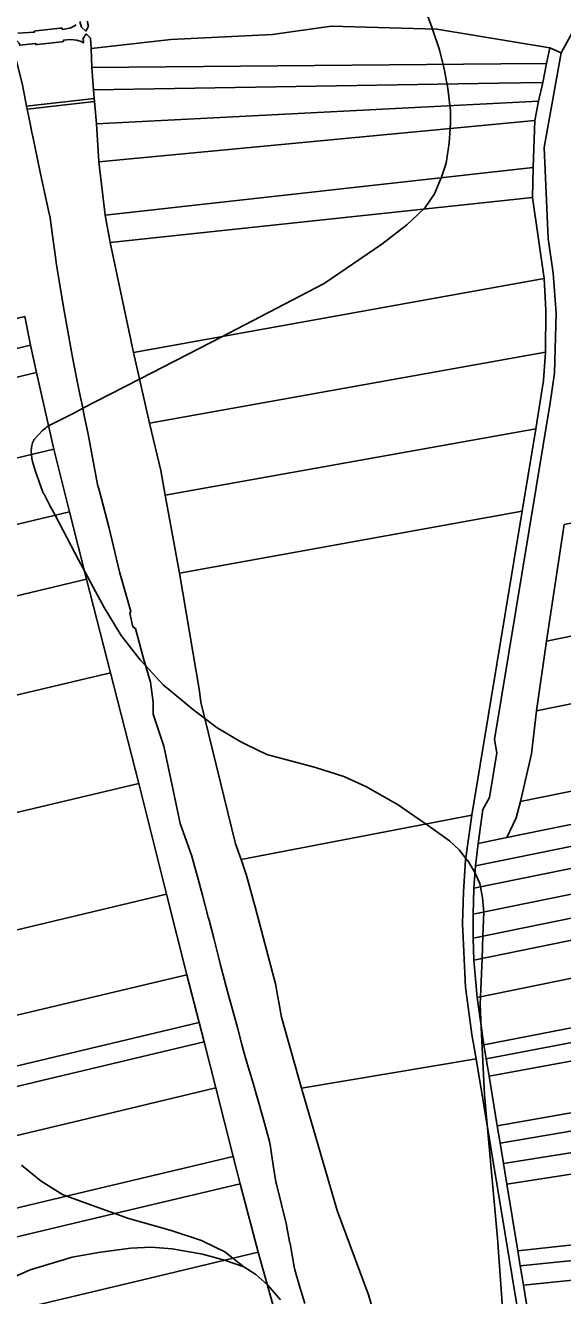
# Model space of a CAD drawing. Extents: x -521939 to -516426, y -1197857 to -1189551.
# Drawn here: x -520825 to -520586, y -1191463 to -1190897 of the extents above; entities that cross this region are included whole.
import ezdxf

# ---------------------------------------------------------------- set-up
doc = ezdxf.new("R2010")
doc.units = 0
for name, color, linetype in [('95560013', 7, 'Continuous'), ('95630013', 7, 'Continuous'), ('95640013', 7, 'Continuous'), ('95660013', 7, 'Continuous')]:
    doc.layers.add(name, color=color, linetype=linetype)

msp = doc.modelspace()

# ---------------------------------------------------------------- linework, layer by layer
at = {"layer": '95560013'}
for points in [[(-520795.63, -1190907.7), (-520760.13, -1190903.61), (-520714.74, -1190901.46), (-520688.67, -1190897.65), (-520641.66, -1190899.02), (-520591.21, -1190907.38), (-520592.68, -1190914.39), (-520613.05, -1190914.57), (-520795.25, -1190916.18)], [(-520592.68, -1190914.39), (-520594.41, -1190922.81), (-520614.18, -1190923.13), (-520794.58, -1190926.05), (-520795.25, -1190916.18), (-520613.05, -1190914.57)], [(-520794.23, -1190929.98), (-520794.58, -1190926.05), (-520614.18, -1190923.13), (-520594.41, -1190922.81), (-520596.29, -1190931.07), (-520793.22, -1190941.3), (-520794.11, -1190931.35)], [(-520597.97, -1190939.69), (-520792.16, -1190958.16), (-520793.22, -1190941.3), (-520596.29, -1190931.07)], [(-520598.61, -1190960.68), (-520789.33, -1190981.89), (-520792.16, -1190958.16), (-520597.97, -1190939.69)], [(-520598.93, -1190974.08), (-520787.08, -1190994.15), (-520789.33, -1190981.89), (-520598.61, -1190960.68)], [(-520776.73, -1191043.11), (-520787.08, -1190994.15), (-520598.93, -1190974.08), (-520593.81, -1191010.23)], [(-520592.99, -1191024.28), (-520593.17, -1191043.04), (-520769.65, -1191074.63), (-520776.73, -1191043.11), (-520593.81, -1191010.23)], [(-520825.08, -1191027.11), (-520822.58, -1191039.85), (-520945.68, -1191069.25), (-521118.02, -1191110.41), (-521291.03, -1191151.73), (-521298.06, -1191140.03), (-521121.97, -1191097.99), (-520948.1, -1191056.48)], [(-520945.68, -1191069.25), (-520822.58, -1191039.85), (-520820.01, -1191052.05), (-520940.27, -1191080.75), (-521112.07, -1191121.75), (-521283.87, -1191162.75), (-521291.03, -1191151.73), (-521118.02, -1191110.41)], [(-520597.48, -1191077.12), (-520762.68, -1191106.73), (-520764.59, -1191095.68), (-520769.65, -1191074.63), (-520593.17, -1191043.04), (-520594.04, -1191055.69)], [(-520820.01, -1191052.05), (-520812.23, -1191086.24), (-520915.1, -1191110.79), (-521089.12, -1191152.32), (-521264.02, -1191194.06), (-521283.87, -1191162.75), (-521112.07, -1191121.75), (-520940.27, -1191080.75)], [(-520603.55, -1191113.81), (-520756.19, -1191141.57), (-520762.68, -1191106.73), (-520597.48, -1191077.12)], [(-520584.87, -1191119.79), (-520390.53, -1191080.18), (-520391.17, -1191086.76), (-520390.74, -1191092.64), (-520375.34, -1191127.29), (-520415, -1191135.4), (-520592.81, -1191171.76)], [(-520812.23, -1191086.24), (-520805.2, -1191114.16), (-520903.8, -1191137.67), (-521078.73, -1191179.38), (-521253.66, -1191221.09), (-521257.44, -1191204.41), (-521264.02, -1191194.06), (-521089.12, -1191152.32), (-520915.1, -1191110.79)], [(-520805.2, -1191114.16), (-520797.61, -1191144.17), (-520897.63, -1191168.05), (-521072.33, -1191209.76), (-521247.03, -1191251.47), (-521253.66, -1191221.09), (-521078.73, -1191179.38), (-520903.8, -1191137.67)], [(-520626.01, -1191249.41), (-520728.77, -1191269.08), (-520731.29, -1191262.08), (-520746.79, -1191199.07), (-520747.26, -1191194.03), (-520756.19, -1191141.57), (-520603.55, -1191113.81)], [(-520375.34, -1191127.29), (-520363.05, -1191155.2), (-520419.63, -1191166.72), (-520597.13, -1191202.86), (-520592.81, -1191171.76), (-520415, -1191135.4)], [(-520797.61, -1191144.17), (-520786.96, -1191185.86), (-520886.83, -1191209.61), (-521059.91, -1191250.77), (-521234.63, -1191292.32), (-521241.56, -1191275.78), (-521247.03, -1191251.47), (-521072.33, -1191209.76), (-520897.63, -1191168.05)], [(-520363.05, -1191155.2), (-520355.49, -1191173.74), (-520349.04, -1191191.48), (-520430.88, -1191208.1), (-520604.31, -1191243.32), (-520599.39, -1191221.99), (-520597.13, -1191202.86), (-520419.63, -1191166.72)], [(-520786.96, -1191185.86), (-520774.39, -1191235.28), (-520865.22, -1191256.77), (-521038.3, -1191297.72), (-521214.55, -1191339.42), (-521234.63, -1191292.32), (-521059.91, -1191250.77), (-520886.83, -1191209.61)], [(-520349.04, -1191191.48), (-520344.47, -1191205.05), (-520442.62, -1191225.08), (-520610.45, -1191259.33), (-520606.28, -1191250.57), (-520604.31, -1191243.32), (-520430.88, -1191208.1)], [(-520344.47, -1191205.05), (-520341.99, -1191214.47), (-520446.91, -1191235.83), (-520624.38, -1191271.96), (-520623.25, -1191261.94), (-520610.45, -1191259.33), (-520442.62, -1191225.08)], [(-520624.38, -1191271.96), (-520446.91, -1191235.83), (-520341.99, -1191214.47), (-520339.32, -1191223.79), (-520449.5, -1191246.22), (-520625.11, -1191281.97)], [(-520339.32, -1191223.79), (-520336.48, -1191234.68), (-520448.8, -1191257.56), (-520625.38, -1191293.53), (-520625.11, -1191281.97), (-520449.5, -1191246.22)], [(-520774.39, -1191235.28), (-520762.01, -1191284.51), (-520845.49, -1191304.49), (-521019.72, -1191346.19), (-521193.95, -1191387.89), (-521214.55, -1191339.42), (-521038.3, -1191297.72), (-520865.22, -1191256.77)], [(-520336.48, -1191234.68), (-520333.82, -1191244.67), (-520446.29, -1191267.62), (-520625.36, -1191304.16), (-520625.38, -1191293.53), (-520448.8, -1191257.56)], [(-520333.82, -1191244.67), (-520331.33, -1191253.98), (-520450.57, -1191278.32), (-520625.07, -1191313.94), (-520625.36, -1191304.16), (-520446.29, -1191267.62)], [(-520630.1, -1191297.74), (-520628.78, -1191326.02), (-520625.98, -1191347.07), (-520624.05, -1191357.94), (-520701.83, -1191371.04), (-520710.85, -1191339.33), (-520713.4, -1191324.5), (-520722.32, -1191290.79), (-520726.33, -1191276.25), (-520728.77, -1191269.08), (-520626.01, -1191249.41), (-520628.76, -1191269.45), (-520629.76, -1191283.58)], [(-520331.33, -1191253.98), (-520327.02, -1191270.08), (-520447.63, -1191294.72), (-520623.65, -1191330.68), (-520625.07, -1191313.94), (-520450.57, -1191278.32)], [(-520327.02, -1191270.08), (-520323.18, -1191273.88), (-520319.8, -1191275.31), (-520316.2, -1191275.7), (-520265.96, -1191267.74), (-520263.76, -1191282.48), (-520446.31, -1191317.87), (-520620.71, -1191351.68), (-520623.65, -1191330.68), (-520447.63, -1191294.72)], [(-521193.95, -1191387.89), (-521019.72, -1191346.19), (-520845.49, -1191304.49), (-520762.01, -1191284.51), (-520752.93, -1191320.48), (-520828.77, -1191338.58), (-521004.04, -1191380.41), (-521179.31, -1191422.24)], [(-520263.76, -1191282.48), (-520262.97, -1191288.13), (-520263, -1191289.81), (-520451.57, -1191325.89), (-520619.6, -1191358.04), (-520620.71, -1191351.68), (-520446.31, -1191317.87)], [(-520619.6, -1191358.04), (-520451.57, -1191325.89), (-520263, -1191289.81), (-520263.1, -1191300.43), (-520446.19, -1191334.1), (-520618.35, -1191365.76)], [(-520618.35, -1191365.76), (-520446.19, -1191334.1), (-520263.1, -1191300.43), (-520263.36, -1191311.23), (-520262.5, -1191317.25), (-520258.63, -1191325.14), (-520444.31, -1191357.85), (-520614.72, -1191387.87)], [(-521179.31, -1191422.24), (-521004.04, -1191380.41), (-520828.77, -1191338.58), (-520752.93, -1191320.48), (-520747.53, -1191341.72), (-520824.69, -1191360.25), (-520997.54, -1191401.76), (-521170.39, -1191443.27)], [(-520258.63, -1191325.14), (-520253.17, -1191334.19), (-520437.32, -1191365.53), (-520613.42, -1191395.5), (-520614.72, -1191387.87), (-520444.31, -1191357.85)], [(-520613.42, -1191395.5), (-520437.32, -1191365.53), (-520253.17, -1191334.19), (-520251.05, -1191347.07), (-520435.66, -1191376.51), (-520611.93, -1191404.62)], [(-520747.53, -1191341.72), (-520745.31, -1191350.43), (-520817.57, -1191367.67), (-520992.31, -1191409.36), (-521167.05, -1191451.05), (-521170.39, -1191443.27), (-520997.54, -1191401.76), (-520824.69, -1191360.25)], [(-520611.93, -1191404.62), (-520435.66, -1191376.51), (-520251.05, -1191347.07), (-520249.39, -1191357.72), (-520433.84, -1191386.35), (-520610.43, -1191413.76)], [(-521167.05, -1191451.05), (-520992.31, -1191409.36), (-520817.57, -1191367.67), (-520745.31, -1191350.43), (-520740.08, -1191370.95), (-520800.63, -1191385.4), (-520979.64, -1191428.12), (-521158.65, -1191470.84)], [(-520604.82, -1191474.76), (-520667.4, -1191478.56), (-520672.11, -1191463.11), (-520686.01, -1191425.6), (-520701.83, -1191371.04), (-520624.05, -1191357.94)], [(-520249.39, -1191357.72), (-520242.02, -1191403.91), (-520435.12, -1191424.94), (-520605.54, -1191443.5), (-520610.43, -1191413.76), (-520433.84, -1191386.35)], [(-521158.65, -1191470.84), (-520979.64, -1191428.12), (-520800.63, -1191385.4), (-520740.08, -1191370.95), (-520732.39, -1191401.49), (-520795.47, -1191416.55), (-520969.38, -1191458.07), (-521146.18, -1191500.28)], [(-520732.39, -1191401.49), (-520729.17, -1191413.61), (-520793.77, -1191429.02), (-520967.49, -1191470.46), (-521141.21, -1191511.9), (-521146.18, -1191500.28), (-520969.38, -1191458.07), (-520795.47, -1191416.55)], [(-520242.02, -1191403.91), (-520240.46, -1191413.62), (-520435.05, -1191433.21), (-520604.41, -1191450.26), (-520605.54, -1191443.5), (-520435.12, -1191424.94)], [(-521141.21, -1191511.9), (-520967.49, -1191470.46), (-520793.77, -1191429.02), (-520729.17, -1191413.61), (-520721.14, -1191444.12), (-520776.35, -1191457.3), (-520951.74, -1191499.17), (-521128.68, -1191541.41)], [(-520240.46, -1191413.62), (-520239.64, -1191421.72), (-520424.94, -1191440.66), (-520603, -1191458.86), (-520604.41, -1191450.26), (-520435.05, -1191433.21)], [(-520603, -1191458.86), (-520424.94, -1191440.66), (-520239.64, -1191421.72), (-520238.32, -1191434.21), (-520421.1, -1191452.68), (-520601.01, -1191470.86)], [(-520721.14, -1191444.12), (-520712.23, -1191475.88), (-520768.37, -1191489.28), (-520940.77, -1191530.43), (-521115.6, -1191572.16), (-521128.68, -1191541.41), (-520951.74, -1191499.17), (-520776.35, -1191457.3)]]:
    msp.add_lwpolyline(points, close=True, dxfattribs=at)
at = {"layer": '95630013'}
for points in [[(-520578.54, -1190889.51), (-520580.44, -1190899.06), (-520586.27, -1190909.59), (-520591.21, -1190907.38), (-520641.66, -1190899.02), (-520688.67, -1190897.65), (-520714.74, -1190901.46), (-520760.13, -1190903.61), (-520795.63, -1190907.7), (-520795.84, -1190903.04), (-520797.76, -1190901.16), (-520799.16, -1190903.19), (-520799.08, -1190905.21), (-520799.99, -1190904.49), (-520802.01, -1190903.88), (-520804.87, -1190903.59), (-520807.95, -1190903.96), (-520807.88, -1190904.52), (-520808.82, -1190904.62), (-520819.5, -1190905.81), (-520820.31, -1190905.9), (-520820.37, -1190905.39), (-520827.42, -1190906.21)], [(-520828.34, -1190900.78), (-520820.92, -1190900.45), (-520820.98, -1190899.94), (-520820.07, -1190899.84), (-520809.44, -1190898.65), (-520808.55, -1190898.55), (-520808.48, -1190899.15), (-520805.1, -1190898.57), (-520804.12, -1190898.2), (-520802.33, -1190897.19)], [(-520800.67, -1190895.62), (-520799.87, -1190898.16), (-520797.96, -1190899.88), (-520796.83, -1190897.77), (-520797.4, -1190895.45)], [(-520584.87, -1191119.79), (-520592.81, -1191171.76), (-520597.13, -1191202.86), (-520599.39, -1191221.99), (-520604.31, -1191243.32), (-520606.28, -1191250.57), (-520610.45, -1191259.33), (-520623.25, -1191261.94), (-520621.13, -1191246.77), (-520618.19, -1191241.45), (-520614.89, -1191221.55), (-520615.94, -1191215.64), (-520591.05, -1191065.64), (-520589.24, -1191052.36), (-520588.39, -1191025.58), (-520589.79, -1191007.77), (-520592.04, -1190992.31), (-520593.76, -1190951.86), (-520586.27, -1190909.59), (-520580.44, -1190899.06)]]:
    msp.add_lwpolyline(points, dxfattribs=at)
at = {"layer": '95640013'}
for points in [[(-520802.33, -1190897.19), (-520804.12, -1190898.2), (-520805.1, -1190898.57), (-520808.48, -1190899.15), (-520808.55, -1190898.55), (-520809.44, -1190898.65), (-520820.07, -1190899.84), (-520820.98, -1190899.94), (-520820.92, -1190900.45), (-520828.34, -1190900.78)], [(-520797.4, -1190895.45), (-520796.83, -1190897.77), (-520797.96, -1190899.88), (-520799.87, -1190898.16), (-520800.67, -1190895.62)], [(-520604.82, -1191474.76), (-520624.05, -1191357.94), (-520625.98, -1191347.07), (-520628.78, -1191326.02), (-520630.1, -1191297.74), (-520629.76, -1191283.58), (-520628.76, -1191269.45), (-520626.01, -1191249.41), (-520603.55, -1191113.81), (-520597.48, -1191077.12), (-520594.04, -1191055.69), (-520593.17, -1191043.04), (-520592.99, -1191024.28), (-520593.81, -1191010.23), (-520598.93, -1190974.08), (-520598.61, -1190960.68), (-520597.97, -1190939.69), (-520596.29, -1190931.07), (-520594.41, -1190922.81), (-520592.68, -1190914.39), (-520591.21, -1190907.38), (-520586.27, -1190909.59), (-520593.76, -1190951.86), (-520592.04, -1190992.31), (-520589.79, -1191007.77), (-520588.39, -1191025.58), (-520589.24, -1191052.36), (-520591.05, -1191065.64), (-520615.94, -1191215.64), (-520614.89, -1191221.55), (-520618.19, -1191241.45), (-520621.13, -1191246.77), (-520623.25, -1191261.94), (-520624.38, -1191271.96), (-520625.11, -1191281.97), (-520625.38, -1191293.53), (-520625.36, -1191304.16), (-520625.07, -1191313.94), (-520623.65, -1191330.68), (-520620.71, -1191351.68), (-520619.6, -1191358.04), (-520618.35, -1191365.76), (-520614.72, -1191387.87), (-520613.42, -1191395.5), (-520611.93, -1191404.62), (-520610.43, -1191413.76), (-520605.54, -1191443.5), (-520604.41, -1191450.26), (-520603, -1191458.86), (-520601.01, -1191470.86)], [(-520826.26, -1190923.93), (-520824.34, -1190933.44), (-520824.09, -1190934.71), (-520822.65, -1190941.82), (-520821.98, -1190945.15), (-520821.62, -1190946.91), (-520818.22, -1190963.51), (-520814.56, -1190979.91), (-520813.82, -1190983.19), (-520812.78, -1190990.94), (-520811.34, -1191001.73), (-520811.15, -1191003.13), (-520809.71, -1191012.14), (-520807.96, -1191023.01), (-520806.03, -1191033.62), (-520804.36, -1191042.81), (-520803.88, -1191045.24), (-520801.76, -1191055.91), (-520800.44, -1191062.53), (-520799.51, -1191067.05), (-520798.81, -1191070.46), (-520796.93, -1191079.59), (-520792.74, -1191102), (-520791.94, -1191104.99), (-520787.55, -1191121.39), (-520783.01, -1191140.89), (-520777.9, -1191158.6), (-520778.32, -1191159.41), (-520777.03, -1191165.48), (-520775.88, -1191166.14), (-520772.34, -1191179.58), (-520769.22, -1191190.15), (-520767.93, -1191199.01), (-520768, -1191204.35), (-520763.23, -1191218.65), (-520759.01, -1191238.19), (-520755.98, -1191253.01), (-520750.85, -1191267.23), (-520748.41, -1191276.25), (-520746.06, -1191284.98), (-520743.4, -1191294.83), (-520743.03, -1191296.2), (-520741, -1191304.12), (-520738.56, -1191313.65), (-520738.06, -1191315.61), (-520734.26, -1191330.16), (-520733.65, -1191332.34), (-520731.14, -1191341.3), (-520730.21, -1191344.64), (-520728.59, -1191350.94), (-520727.71, -1191354.35), (-520726.04, -1191360.01), (-520723.44, -1191368.78), (-520722.03, -1191373.58), (-520720.76, -1191378.14), (-520718.38, -1191386.7), (-520716.12, -1191394.83), (-520715.9, -1191396.27), (-520714.5, -1191405.34), (-520713.37, -1191412.72), (-520713.09, -1191413.86), (-520710.82, -1191422.94), (-520708.58, -1191431.92), (-520708.55, -1191432.06), (-520708.5, -1191432.23), (-520707.04, -1191440.19), (-520707.01, -1191440.35), (-520705.09, -1191450.73), (-520704.85, -1191452.06), (-520702.59, -1191459.74), (-520700.44, -1191467.02)], [(-520700.44, -1191467.02), (-520702.59, -1191459.74), (-520704.85, -1191452.06), (-520705.09, -1191450.73), (-520707.01, -1191440.35), (-520707.04, -1191440.19), (-520708.5, -1191432.23), (-520708.55, -1191432.06), (-520708.58, -1191431.92), (-520710.82, -1191422.94), (-520713.09, -1191413.86), (-520713.37, -1191412.72), (-520714.5, -1191405.34), (-520715.9, -1191396.27), (-520716.12, -1191394.83), (-520718.38, -1191386.7), (-520720.76, -1191378.14), (-520722.03, -1191373.58), (-520723.44, -1191368.78), (-520726.04, -1191360.01), (-520727.71, -1191354.35), (-520728.59, -1191350.94), (-520730.21, -1191344.64), (-520731.14, -1191341.3), (-520733.65, -1191332.34), (-520734.26, -1191330.16), (-520738.06, -1191315.61), (-520738.56, -1191313.65), (-520741, -1191304.12), (-520743.03, -1191296.2), (-520743.4, -1191294.83), (-520746.06, -1191284.98), (-520748.41, -1191276.25), (-520750.85, -1191267.23), (-520755.98, -1191253.01), (-520759.01, -1191238.19), (-520763.23, -1191218.65), (-520768, -1191204.35), (-520767.93, -1191199.01), (-520769.22, -1191190.15), (-520772.34, -1191179.58), (-520775.88, -1191166.14), (-520777.03, -1191165.48), (-520778.32, -1191159.41), (-520777.9, -1191158.6), (-520783.01, -1191140.89), (-520787.55, -1191121.39), (-520791.94, -1191104.99), (-520792.74, -1191102), (-520796.93, -1191079.59), (-520798.81, -1191070.46), (-520799.51, -1191067.05), (-520800.44, -1191062.53), (-520801.76, -1191055.91), (-520803.88, -1191045.24), (-520804.36, -1191042.81), (-520806.03, -1191033.62), (-520807.96, -1191023.01), (-520809.71, -1191012.14), (-520811.15, -1191003.13), (-520811.34, -1191001.73), (-520812.78, -1190990.94), (-520813.82, -1190983.19), (-520814.56, -1190979.91), (-520818.22, -1190963.51), (-520821.62, -1190946.91), (-520821.98, -1190945.15), (-520822.65, -1190941.82), (-520824.09, -1190934.71), (-520794.11, -1190931.35), (-520793.22, -1190941.3), (-520792.16, -1190958.16), (-520789.33, -1190981.89), (-520787.08, -1190994.15), (-520776.73, -1191043.11), (-520769.65, -1191074.63), (-520764.59, -1191095.68), (-520762.68, -1191106.73), (-520756.19, -1191141.57), (-520747.26, -1191194.03), (-520746.79, -1191199.07), (-520731.29, -1191262.08), (-520728.77, -1191269.08), (-520726.33, -1191276.25), (-520722.32, -1191290.79), (-520713.4, -1191324.5), (-520710.85, -1191339.33), (-520701.83, -1191371.04), (-520686.01, -1191425.6), (-520672.11, -1191463.11), (-520667.4, -1191478.56)], [(-520712.23, -1191475.88), (-520721.14, -1191444.12), (-520729.17, -1191413.61), (-520732.39, -1191401.49), (-520740.08, -1191370.95), (-520745.31, -1191350.43), (-520747.53, -1191341.72), (-520752.93, -1191320.48), (-520762.01, -1191284.51), (-520774.39, -1191235.28), (-520786.96, -1191185.86), (-520797.61, -1191144.17), (-520805.2, -1191114.16), (-520812.23, -1191086.24), (-520820.01, -1191052.05), (-520822.58, -1191039.85), (-520825.08, -1191027.11)]]:
    msp.add_lwpolyline(points, dxfattribs=at)
for points in [[(-520808.82, -1190904.62), (-520807.88, -1190904.52), (-520807.95, -1190903.96), (-520804.87, -1190903.59), (-520802.01, -1190903.88), (-520799.99, -1190904.49), (-520799.08, -1190905.21), (-520799.16, -1190903.19), (-520797.76, -1190901.16), (-520795.84, -1190903.04), (-520795.63, -1190907.7), (-520795.25, -1190916.18), (-520794.58, -1190926.05), (-520794.23, -1190929.98), (-520824.34, -1190933.44), (-520826.26, -1190923.93), (-520829.46, -1190910.89), (-520830.74, -1190905.71), (-520829.58, -1190903.39), (-520827.62, -1190905.36), (-520827.42, -1190906.21), (-520820.37, -1190905.39), (-520820.31, -1190905.9), (-520819.5, -1190905.81)], [(-520824.09, -1190934.71), (-520824.34, -1190933.44), (-520794.23, -1190929.98), (-520794.11, -1190931.35)]]:
    msp.add_lwpolyline(points, close=True, dxfattribs=at)
at = {"layer": '95660013'}
for points in [[(-520645.99, -1190892.22), (-520643.56, -1190898.96), (-520643.52, -1190899.09), (-520640.48, -1190908.31), (-520640.46, -1190908.38), (-520638.82, -1190914.8), (-520638.15, -1190917.41), (-520637.25, -1190922.4), (-520637.05, -1190923.5), (-520636.51, -1190926.51), (-520635.8, -1190933.12), (-520635.58, -1190935.14), (-520635.58, -1190941.91), (-520635.61, -1190942.36), (-520635.66, -1190943.28), (-520636.05, -1190949.84), (-520637.45, -1190958.7), (-520638.49, -1190961.85), (-520639.54, -1190965), (-520639.64, -1190965.24), (-520642.58, -1190972.47), (-520646.78, -1190978.53), (-520647.56, -1190979.27), (-520654.94, -1190986.23), (-520666.14, -1190994.86), (-520691.8, -1191012.36), (-520734.26, -1191034.52), (-520737.11, -1191035.99), (-520774.05, -1191055.03), (-520799.31, -1191068.04), (-520803.07, -1191069.98), (-520814.04, -1191075.58), (-520814.58, -1191075.9), (-520815.5, -1191076.45), (-520815.97, -1191076.84), (-520817.3, -1191077.97), (-520819.23, -1191079.95), (-520820.98, -1191081.99), (-520821.68, -1191083.39), (-520822.2, -1191085.55), (-520822.32, -1191087.06), (-520822.22, -1191088.62), (-520822.2, -1191088.99), (-520822.07, -1191089.75), (-520821.96, -1191090.37), (-520821.71, -1191091.76), (-520820.45, -1191096.22), (-520817.07, -1191105.44), (-520816.81, -1191105.93), (-520816.6, -1191106.32), (-520813.81, -1191111.62), (-520811.67, -1191115.7), (-520801.3, -1191135.53), (-520798.46, -1191140.8), (-520794.75, -1191147.69), (-520789.86, -1191156.76), (-520782.17, -1191169.35), (-520773.77, -1191180.08), (-520771.44, -1191182.62), (-520763.5, -1191191.28), (-520755.11, -1191198.3), (-520750.67, -1191202.01), (-520745.02, -1191206.25), (-520739.48, -1191210.41), (-520728.98, -1191216.71), (-520726.54, -1191217.88), (-520717.31, -1191222.31), (-520695.62, -1191228.14), (-520683.02, -1191232.11), (-520673.22, -1191236.54), (-520658.76, -1191244.7), (-520653.88, -1191248.11), (-520646.4, -1191253.33), (-520635.9, -1191260.8), (-520631.58, -1191264.88), (-520628.66, -1191268.7), (-520627.39, -1191270.36), (-520624.6, -1191274.94), (-520624.47, -1191275.15), (-520622.49, -1191279.81), (-520622.18, -1191281.37), (-520621.2, -1191286.23), (-520620.62, -1191292.54), (-520621.04, -1191303.28), (-520621.43, -1191313.2), (-520622.11, -1191330.37), (-520622.25, -1191333.82), (-520621.79, -1191343.96), (-520620.43, -1191373.99), (-520619.24, -1191387.19), (-520614.64, -1191437.97), (-520611.93, -1191475.19)], [(-520645.99, -1190892.22), (-520643.56, -1190898.96), (-520643.52, -1190899.09), (-520640.48, -1190908.31), (-520640.46, -1190908.38), (-520638.82, -1190914.8), (-520638.15, -1190917.41), (-520637.25, -1190922.4), (-520637.05, -1190923.5), (-520636.51, -1190926.51), (-520635.8, -1190933.12), (-520635.58, -1190935.14), (-520635.58, -1190941.91), (-520635.61, -1190942.36), (-520635.66, -1190943.28), (-520636.05, -1190949.84), (-520637.45, -1190958.7), (-520638.49, -1190961.85), (-520639.54, -1190965), (-520639.64, -1190965.24), (-520642.58, -1190972.47), (-520646.78, -1190978.53), (-520647.56, -1190979.27), (-520654.94, -1190986.23), (-520666.14, -1190994.86), (-520691.8, -1191012.36), (-520734.26, -1191034.52), (-520737.11, -1191035.99), (-520774.05, -1191055.03), (-520799.31, -1191068.04), (-520803.07, -1191069.98), (-520814.04, -1191075.58), (-520814.58, -1191075.9), (-520815.5, -1191076.45), (-520815.97, -1191076.84), (-520817.3, -1191077.97), (-520819.23, -1191079.95), (-520820.98, -1191081.99), (-520821.68, -1191083.39), (-520822.2, -1191085.55), (-520822.32, -1191087.06), (-520822.22, -1191088.62), (-520822.2, -1191088.99), (-520822.07, -1191089.75), (-520821.96, -1191090.37), (-520821.71, -1191091.76), (-520820.45, -1191096.22), (-520817.07, -1191105.44), (-520816.81, -1191105.93), (-520816.6, -1191106.32), (-520813.81, -1191111.62), (-520811.67, -1191115.7), (-520801.3, -1191135.53), (-520798.46, -1191140.8), (-520794.75, -1191147.69), (-520789.86, -1191156.76), (-520782.17, -1191169.35), (-520773.77, -1191180.08), (-520771.44, -1191182.62), (-520763.5, -1191191.28), (-520755.11, -1191198.3), (-520750.67, -1191202.01), (-520745.02, -1191206.25), (-520739.48, -1191210.41), (-520728.98, -1191216.71), (-520726.54, -1191217.88), (-520717.31, -1191222.31), (-520695.62, -1191228.14), (-520683.02, -1191232.11), (-520673.22, -1191236.54), (-520658.76, -1191244.7), (-520653.88, -1191248.11), (-520646.4, -1191253.33), (-520635.9, -1191260.8), (-520631.58, -1191264.88), (-520628.66, -1191268.7), (-520627.39, -1191270.36), (-520624.6, -1191274.94), (-520624.47, -1191275.15), (-520622.49, -1191279.81), (-520622.18, -1191281.37), (-520621.2, -1191286.23), (-520620.62, -1191292.54), (-520621.04, -1191303.28), (-520621.43, -1191313.2), (-520622.11, -1191330.37), (-520622.25, -1191333.82), (-520621.79, -1191343.96), (-520620.43, -1191373.99), (-520619.24, -1191387.19), (-520614.64, -1191437.97), (-520611.93, -1191475.19)], [(-520826.7, -1191405.29), (-520817.89, -1191412.47), (-520808.38, -1191418.5), (-520806.51, -1191419.19), (-520797.02, -1191422.67), (-520785.03, -1191426.93), (-520779.41, -1191428.93), (-520759.93, -1191434.5), (-520746.49, -1191438.9), (-520745.5, -1191439.38), (-520736.05, -1191444), (-520732.46, -1191446.82), (-520727.65, -1191450.61), (-520736.23, -1191447.71), (-520745.97, -1191445.04), (-520759.53, -1191442.61), (-520768.8, -1191441.91), (-520777.96, -1191442.38), (-520791.4, -1191444.12), (-520804.04, -1191446.32), (-520809.02, -1191447.83), (-520822.81, -1191452), (-520831.04, -1191455.71)], [(-520711.19, -1191465.44), (-520716.87, -1191458.84), (-520717.06, -1191458.67), (-520722.2, -1191454.09), (-520727.65, -1191450.61), (-520732.46, -1191446.82), (-520736.05, -1191444), (-520745.5, -1191439.38), (-520746.49, -1191438.9), (-520759.93, -1191434.5), (-520779.41, -1191428.93), (-520785.03, -1191426.93), (-520797.02, -1191422.67), (-520806.51, -1191419.19), (-520808.38, -1191418.5), (-520817.89, -1191412.47), (-520826.7, -1191405.29)], [(-520842.34, -1191463.59), (-520840.43, -1191461.74), (-520837.32, -1191459.5), (-520835.45, -1191458.14), (-520833.31, -1191456.96), (-520831.04, -1191455.71), (-520822.81, -1191452), (-520809.02, -1191447.83), (-520804.04, -1191446.32), (-520791.4, -1191444.12), (-520777.96, -1191442.38), (-520768.8, -1191441.91), (-520759.53, -1191442.61), (-520745.97, -1191445.04), (-520736.23, -1191447.71), (-520727.65, -1191450.61), (-520722.2, -1191454.09), (-520717.06, -1191458.67), (-520716.87, -1191458.84), (-520711.19, -1191465.44)]]:
    msp.add_lwpolyline(points, dxfattribs=at)

doc.saveas('drawing.dxf')
